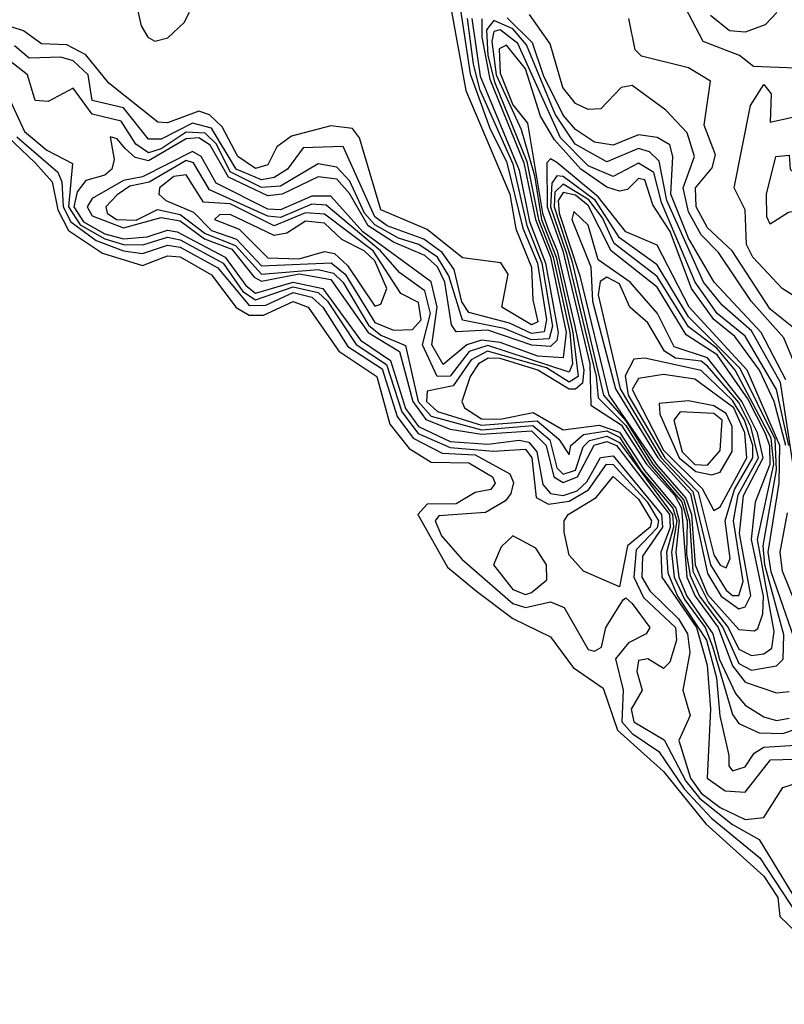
# Model space of a CAD drawing. Extents: x 2889633 to 3052318, y 540750 to 918690.
# Tile 533 of 656: x 2972860 to 2974077, y 834795 to 836363. Entities that reach past the tile are written whole.
import ezdxf

# ---------------------------------------------------------------- set-up
doc = ezdxf.new("R2010")
doc.units = 0

msp = doc.modelspace()

# ---------------------------------------------------------------- linework, layer by layer
at = {"layer": '0CON02XD'}
for points in [[(2973553.1, 836435), (2973577, 836277), (2973608.8, 836188.8), (2973635, 836137.1), (2973661.2, 836031.2), (2973684.2, 835975), (2973698.9, 835885), (2973695, 835865.7), (2973675, 835863.2), (2973639.5, 835879.5), (2973575, 835896.7), (2973563.9, 835913.9), (2973551.8, 835965), (2973532.3, 835992.3), (2973503.5, 836013.5), (2973445, 836034.7), (2973425, 836049.1), (2973375, 836161.2), (2973311.3, 836158.7), (2973286, 836125), (2973265, 836111.8), (2973245, 836108.2), (2973204.6, 836125), (2973165, 836190), (2973135, 836198.2), (2973085, 836172.7), (2973065, 836172.9), (2973025, 836222.5), (2972975, 836234.4), (2972968.5, 836275), (2972945, 836297.5), (2972925, 836303.3), (2972875, 836301.9), (2972851.5, 836321.5)], [(2973039.4, 836415), (2973053.3, 836353.3), (2973063.8, 836335), (2973075, 836328.8), (2973095.8, 836334.2), (2973121.7, 836358.3), (2973130, 836375)], [(2974184.4, 836405), (2974170, 836345), (2974131.1, 836298.9), (2974095, 836285.8), (2974028.3, 836288.3), (2974006, 836306), (2973948, 836328), (2973903.3, 836415)], [(2973545.6, 836385), (2973570.2, 836250.2), (2973640, 836085), (2973649.8, 836029.8), (2973675, 835968.8), (2973676.9, 835916.9), (2973685, 835882), (2973675, 835876.9)], [(2973572.4, 836365), (2973582, 836292), (2973592.1, 836252.1), (2973645, 836133.3), (2973667.6, 836035), (2973691.2, 835975), (2973708.4, 835875), (2973703.1, 835855), (2973675, 835853.1), (2973631.2, 835871.2), (2973564.7, 835884.7), (2973543.3, 835955), (2973525, 835984.6), (2973495.2, 836005.2), (2973463.1, 836015), (2973425, 836036.4), (2973408.9, 836055), (2973385.7, 836105.7), (2973365, 836128.1), (2973335, 836133.3), (2973275, 836097.9), (2973245, 836095.9), (2973195, 836120.9), (2973173.1, 836165), (2973155, 836182.4), (2973125, 836183.7), (2973085, 836157.3), (2973065, 836151.1), (2973044.7, 836164.7), (2973021.5, 836201.5), (2972975, 836212.7), (2972945, 836253.8), (2972905, 836232.5), (2972884.2, 836234.2), (2972872, 836275), (2972835, 836304.3)], [(2973579.8, 836365), (2973593.2, 836273.2), (2973655, 836123.6), (2973671.6, 836041.6), (2973697.2, 835975), (2973717, 835865), (2973715, 835852.2), (2973705, 835842.8), (2973675.3, 835844.7), (2973605, 835868.4), (2973555, 835865.7), (2973547.1, 835877.1), (2973537, 835945), (2973525, 835969.2), (2973505, 835987.6), (2973455, 836008.6), (2973414.9, 836034.9), (2973385, 836086.4), (2973365, 836108.8), (2973335, 836112.9), (2973277.5, 836085), (2973255, 836082.6), (2973192, 836112), (2973162.9, 836162.9), (2973145, 836174.7), (2973125, 836173.3), (2973065, 836138.2), (2973043.5, 836143.5), (2973027.9, 836157.9), (2973015, 836173.3), (2973003.8, 836176.2), (2973010.3, 836140.3), (2973006.4, 836125), (2972995, 836115.5), (2972965, 836106.7), (2972951.4, 836088.6), (2972946.1, 836065), (2972961.1, 836041.1), (2972995, 836021.7), (2973025, 836013.9), (2973062.8, 836017.2), (2973095, 836027.9), (2973110.6, 836025), (2973186.7, 835985), (2973219.6, 835939.6), (2973235, 835927.5), (2973295, 835945.2), (2973342.7, 835935), (2973402.5, 835852.5), (2973450.3, 835820.3), (2973474, 835744), (2973494.9, 835714.9), (2973545, 835691.4), (2973605, 835686.9), (2973655, 835693.6), (2973670.3, 835690.3), (2973683.5, 835675), (2973692.6, 835622.6), (2973705, 835608.2), (2973725, 835605.2), (2973747.4, 835612.6), (2973762.9, 835627.1), (2973784.4, 835665.6), (2973805, 835668.2), (2973881.6, 835575), (2973883.6, 835555), (2973851.3, 835508.7), (2973850.3, 835475), (2973863.3, 835453.3), (2973909, 835409), (2973923.2, 835385), (2973927.1, 835355), (2973915.8, 835295), (2973927.5, 835255), (2973909.5, 835215), (2973927.9, 835155), (2973945, 835131.1), (2973975, 835108.4), (2974015, 835089.5)], [(2973595.8, 836364.2), (2973595.9, 836335), (2973608.2, 836268.2), (2973662.6, 836135), (2973681, 836045), (2973704.9, 835984.9), (2973730, 835865), (2973725, 835824.4), (2973685, 835827), (2973625, 835848.9), (2973595, 835852.6), (2973571.8, 835845), (2973533.9, 835813.9), (2973516.2, 835845), (2973524.7, 835905), (2973515, 835945.6), (2973406.2, 836025), (2973355, 836082.1), (2973325, 836082), (2973275, 836060), (2973255, 836061.4), (2973172.5, 836102.5), (2973148.5, 836145), (2973135, 836153.2), (2973055, 836112.9), (2973025, 836106.8), (2972975, 836078.2), (2972967.1, 836065), (2972975, 836050.4), (2973025, 836031.4), (2973085, 836048.2), (2973115, 836042.9), (2973153.9, 836013.9), (2973197.6, 835997.6), (2973233.2, 835953.2), (2973245, 835946.8), (2973305, 835958.3), (2973355, 835949.4), (2973414.9, 835864.9), (2973464.4, 835834.4), (2973485.7, 835755), (2973506.5, 835726.5), (2973545, 835711), (2973595, 835702.7), (2973675, 835708.4), (2973698.3, 835685), (2973710.3, 835635), (2973725, 835625.9), (2973748.1, 835635), (2973774.8, 835685.2), (2973795, 835691.3), (2973810, 835685), (2973894.3, 835575), (2973895.7, 835554.3), (2973880.5, 835515), (2973882.5, 835475), (2973937.3, 835395), (2973954.7, 835335.3), (2973959.6, 835265), (2973954.5, 835155), (2973983.3, 835135), (2974015, 835132.9)], [(2974100.5, 835595), (2974071.4, 835785), (2974025, 835867.5), (2973978.2, 835908.2), (2973948.5, 835945), (2973890.4, 836075), (2973877.9, 836137.9), (2973862.5, 836152.5), (2973845, 836158.1), (2973795, 836136.7), (2973744.4, 836165), (2973712.5, 836212.5), (2973666.8, 836323.2), (2973645, 836348.2), (2973615, 836361.8), (2973603.3, 836346.7), (2973605, 836306.2), (2973615.8, 836264.2), (2973667.4, 836137.4), (2973685.8, 836045), (2973709.4, 835985), (2973735.6, 835865), (2973740.3, 835815), (2973735, 835801.5), (2973605, 835844.3), (2973575.6, 835834.4), (2973545, 835795.5), (2973524.7, 835794.7), (2973501.1, 835845), (2973514.1, 835895), (2973505, 835931.4), (2973465, 835960), (2973434.2, 835995), (2973347.6, 836067.6), (2973325, 836069.1), (2973275, 836048.2), (2973255, 836050), (2973161.9, 836091.9), (2973136.7, 836135), (2973125, 836138.5), (2973065.8, 836104.2), (2973035, 836097.8), (2973015, 836084.3), (2972996.7, 836065), (2972998.8, 836055), (2973014, 836045), (2973045, 836043.8), (2973079.2, 836060.8), (2973115, 836052.8), (2973155, 836022.4), (2973203.6, 836003.6), (2973245, 835957.8), (2973335, 835965.3), (2973359.4, 835959.4), (2973375, 835944.5), (2973415, 835876.7), (2973435, 835860.8), (2973474.1, 835844.1), (2973494.3, 835755), (2973515, 835731.7), (2973595, 835709.8), (2973676.8, 835716.8), (2973703.8, 835693.8), (2973715, 835649.2), (2973725, 835639.1), (2973745, 835645.6), (2973757.1, 835682.9), (2973767, 835693), (2973795, 835699.8), (2973815, 835689.6), (2973899.2, 835575), (2973901, 835555), (2973890, 835515), (2973892, 835482), (2973907.5, 835445), (2973953.7, 835375), (2973969.5, 835315), (2973974.6, 835254.6), (2973988.8, 835191.2), (2973988.8, 835175), (2973995, 835166.7)], [(2974079.7, 835789.7), (2974040.3, 835865), (2973965.5, 835945), (2973924.8, 836014.8), (2973896.5, 836085), (2973900, 836145), (2973895, 836163.8), (2973875, 836175.6), (2973845, 836179.5), (2973805, 836162.9), (2973775, 836168.1), (2973745, 836188.1), (2973725, 836210.9), (2973693.9, 836273.9), (2973676.2, 836326.2), (2973635.9, 836365.9)], [(2974099.9, 835799.9), (2974076.5, 835856.5), (2974024.6, 835915), (2973972.4, 835992.4), (2973945, 836020.5), (2973925, 836057.1), (2973916.2, 836095), (2973934.5, 836145), (2973922.7, 836182.7), (2973888.8, 836218.8), (2973835, 836258), (2973817.5, 836255), (2973785, 836220.8), (2973765, 836220), (2973745, 836229.4), (2973724.6, 836255), (2973704.6, 836324.6), (2973671.4, 836371.4)], [(2974092.2, 835872.2), (2974055, 835902), (2973994.4, 835995), (2973955, 836031.4), (2973937.1, 836065), (2973936, 836095), (2973962.7, 836127.3), (2973967.7, 836147.7), (2973950, 836195), (2973960, 836265), (2973925, 836286.2), (2973850, 836305), (2973840, 836315), (2973830, 836365)], [(2974015, 836342.9), (2973990, 836345), (2973959.8, 836369.8)], [(2974065.7, 836374.3), (2974046.7, 836355), (2974015, 836342.9)], [(2973675, 835876.9), (2973627.5, 835905), (2973637.5, 835957.5), (2973625.8, 835975.8), (2973565, 835983.8), (2973508.8, 836028.8), (2973435, 836060), (2973400.8, 836175), (2973389.7, 836189.7), (2973355, 836194.2), (2973292.7, 836177.3), (2973269.4, 836160.6), (2973255, 836132), (2973235, 836125.8), (2973207.1, 836145), (2973182.3, 836192.3), (2973161.7, 836211.7), (2973145, 836217.5), (2973095, 836198.6), (2973079.7, 836199.7), (2973001.7, 836261.7), (2972965, 836307.1), (2972935, 836323.1), (2972894.5, 836324.5), (2972865.5, 836345.5), (2972827.3, 836357.3)], [(2974084.6, 835685), (2974065, 835774.3), (2974015, 835858.9), (2973970.4, 835895), (2973935.3, 835945), (2973881.9, 836071.9), (2973869.6, 836119.6), (2973845, 836134.5), (2973805, 836113.3), (2973765, 836130), (2973720.8, 836175), (2973653.1, 836325), (2973625, 836346.8), (2973615, 836344.2), (2973611.5, 836328.5), (2973618.6, 836275), (2973658.1, 836188.1), (2973679.5, 836115), (2973690.5, 836045), (2973714, 835985), (2973740.8, 835865), (2973748.9, 835795), (2973735, 835786), (2973698.5, 835808.5), (2973604.8, 835835.2), (2973578.8, 835821.2), (2973550.2, 835779.8), (2973508.6, 835771.4), (2973507.5, 835755), (2973525, 835738.9), (2973595, 835717.5), (2973684, 835724), (2973718.1, 835695), (2973735, 835670), (2973737.5, 835685), (2973757.5, 835702.5), (2973795, 835708), (2973815, 835698), (2973849, 835645), (2973900, 835585), (2973906, 835565), (2973897.9, 835515), (2973902, 835475), (2973918.9, 835438.9), (2973951.4, 835395), (2973962.8, 835365), (2973995, 835256.7), (2974005, 835242), (2974037.1, 835227.1), (2974075, 835226.5)], [(2974079.8, 835685), (2974061.4, 835755), (2974038.1, 835805), (2973998.7, 835858.7), (2973965, 835885.4), (2973929.4, 835935), (2973895.8, 836025.8), (2973867.9, 836067.9), (2973855, 836108), (2973845, 836110), (2973827.5, 836092.5), (2973815, 836090), (2973795, 836096.2), (2973753.3, 836125), (2973711.6, 836171.6), (2973689.2, 836209.2), (2973665, 836284.5), (2973635, 836322.5), (2973623.4, 836316.6), (2973625, 836278), (2973645, 836227.3), (2973668.2, 836198.2), (2973692.4, 836055), (2973702, 836028), (2973715.8, 835995), (2973743.9, 835875), (2973758, 835805), (2973755.8, 835784.2), (2973745, 835774.7), (2973735, 835774.7), (2973685, 835804.7), (2973625, 835823.6), (2973605.9, 835824.1), (2973590.5, 835815), (2973576.9, 835795), (2973564, 835755), (2973568.1, 835745), (2973595, 835727.2), (2973625, 835726.7), (2973677.6, 835737.6), (2973725, 835709.6), (2973782.6, 835717.4), (2973815, 835705.9), (2973854.6, 835645), (2973904.9, 835585), (2973910.2, 835565), (2973904.8, 835515), (2973909.3, 835475), (2973922.1, 835445), (2973963.4, 835385), (2973974.1, 835344.1), (2973999.7, 835289.7), (2974015, 835271.4), (2974045, 835252.9), (2974065, 835246.9)], [(2974125, 835902.5), (2974073.8, 835935), (2974027.5, 835985), (2974017.1, 836005), (2974015, 836060), (2973997.5, 836095), (2974023.6, 836226.4), (2974045, 836260), (2974056.7, 836245), (2974055, 836200), (2974095, 836208.8)], [(2972844.4, 836234.4), (2972867.5, 836185), (2972902.9, 836155), (2972944, 836134), (2972937.4, 836065), (2972956.1, 836036.1), (2972995, 836013.9), (2973025, 836005.2), (2973055.8, 836004.2), (2973095, 836016.5), (2973115, 836012.5), (2973183.8, 835975), (2973215, 835930), (2973235, 835916.8), (2973295, 835937.5), (2973335, 835928.6), (2973350, 835915), (2973395.5, 835845.5), (2973444.1, 835814.1), (2973468.3, 835738.3), (2973494.1, 835704.1), (2973545, 835681.7), (2973614.1, 835675.9), (2973665, 835679.1), (2973675.3, 835665), (2973682.1, 835602.1), (2973701.7, 835591.7), (2973735, 835596.4), (2973765.8, 835614.2), (2973794.4, 835655), (2973805, 835654.6), (2973858.9, 835595), (2973876.8, 835565), (2973875, 835553.9), (2973841.4, 835518.6), (2973837.8, 835475), (2973852.9, 835442.9), (2973904.3, 835395), (2973905.6, 835375), (2973895, 835340), (2973885, 835330), (2973860, 835345), (2973845, 835342.5), (2973842.5, 835325), (2973851.2, 835295), (2973833.3, 835265), (2973837.5, 835245), (2973886.2, 835216.2), (2973920.4, 835150.4), (2973942.7, 835122.7), (2973995, 835081.2), (2974037.4, 835057.4), (2974120.5, 834920.5)], [(2972805, 836210), (2972885, 836134.4), (2972911.2, 836105), (2972920.4, 836060.4), (2972937.4, 836027.4), (2972991.4, 835991.4), (2973055, 835971.4), (2973095, 835986.7), (2973115, 835985.4), (2973165, 835956.7), (2973204.5, 835904.5), (2973225, 835892.2), (2973247.7, 835892.3), (2973295, 835914.4), (2973319.2, 835905), (2973368.1, 835835), (2973428.5, 835795), (2973449.1, 835719.1), (2973480.2, 835680.2), (2973515, 835658.6), (2973575, 835657.3), (2973612.5, 835635), (2973617.1, 835625), (2973610, 835615), (2973585, 835610), (2973555, 835591.8), (2973508.6, 835591.4), (2973494, 835575), (2973540.9, 835490.9), (2973587, 835453), (2973645, 835409.4), (2973705, 835380), (2973741.1, 835331.1), (2973788.7, 835298.7), (2973811.8, 835231.8), (2973885, 835165.6), (2973952.4, 835082.4), (2974045, 834998.9), (2974067.3, 834965), (2974070, 834935), (2974215.9, 834795)], [(2974185, 836034), (2974157.5, 836035), (2974115, 836062), (2974084.3, 836055.7), (2974055, 836037.5), (2974049.3, 836049.3), (2974049.2, 836085), (2974063.8, 836145), (2974085, 836147.5), (2974086.7, 836125), (2974106.1, 836106.1), (2974125, 836103.8), (2974145, 836113.8), (2974158.8, 836145), (2974138, 836195), (2974143.4, 836206.6), (2974165, 836214), (2974175, 836213.3), (2974181.2, 836205), (2974206.7, 836145), (2974198.9, 836105), (2974200, 836055), (2974195, 836040), (2974185, 836034)], [(2972855, 836176.5), (2972920.2, 836120.2), (2972926.9, 836105), (2972929, 836065), (2972941, 836041), (2972981.5, 836011.5), (2973025, 835994.7), (2973055, 835990.8), (2973095, 836003.9), (2973115, 836000.7), (2973175, 835967.7), (2973225, 835907.8), (2973251.7, 835908.3), (2973295, 835928.3), (2973325, 835921.2), (2973342.7, 835905), (2973382.4, 835842.4), (2973436.9, 835806.9), (2973461, 835731), (2973486.5, 835696.5), (2973532.5, 835672.5), (2973585, 835670), (2973640, 835640), (2973646.2, 835626.2), (2973641.7, 835608.3), (2973633.1, 835596.9), (2973601.7, 835578.3), (2973527.2, 835572.8), (2973521.1, 835565), (2973531.3, 835541.3), (2973563.8, 835503.8), (2973645, 835433.1), (2973665, 835426.7), (2973705, 835435.8), (2973726.8, 835426.8), (2973765, 835360), (2973775, 835357.5), (2973786.2, 835363.8), (2973793.3, 835395), (2973820.7, 835439.3), (2973825, 835442.5), (2973835, 835433.3), (2973863.3, 835395), (2973857.5, 835385), (2973829.2, 835370.8), (2973808.8, 835345), (2973820.6, 835295), (2973818.5, 835245), (2973835, 835226.2), (2973877.7, 835197.7), (2973917.9, 835137.9), (2973961.6, 835091.6), (2974038.3, 835028.3), (2974109.8, 834919.8)], [(2974108.1, 835335), (2974056.5, 835483.5), (2974051.6, 835515), (2974069, 835625), (2974070, 835685), (2974018.1, 835805), (2973925.9, 835905), (2973875, 836004), (2973825, 836025.4), (2973781.1, 836081.1), (2973715, 836135.4), (2973705, 836141.4), (2973699.4, 836135), (2973699.9, 836065), (2973724.9, 835994.9), (2973767.7, 835815), (2973769.3, 835749.3), (2973817.7, 835717.7), (2973857.9, 835655), (2973903.2, 835605), (2973913.8, 835585), (2973922.3, 835475), (2973935.5, 835445), (2973972.1, 835395), (2973995, 835333.8), (2974015, 835308.2), (2974065, 835291.1)], [(2973455, 835868.5), (2973485, 835869.4), (2973498.8, 835885), (2973495, 835912.5), (2973466.9, 835926.9), (2973422.8, 835995), (2973345, 836053.3), (2973315, 836055.3), (2973265, 836034.6), (2973195, 836069.7), (2973152.6, 836072.6), (2973125, 836115.8), (2973105, 836113.1), (2973082.5, 836095), (2973081.2, 836085), (2973092.5, 836075), (2973136.5, 836056.5), (2973165, 836027.3), (2973205, 836013.6), (2973245, 835971.1), (2973355.8, 835975.8), (2973377.8, 835957.8), (2973425, 835880.8), (2973455, 835868.5)], [(2974025, 835326.9), (2974065, 835334), (2974075.6, 835344.4), (2974076.8, 835383.2), (2974046.3, 835495), (2974043.5, 835525), (2974065, 835646.2), (2974062.6, 835695), (2974007.3, 835807.3), (2973925, 835890), (2973875, 835972.5), (2973815, 836015.5), (2973776.7, 836075), (2973725, 836113.4), (2973715, 836114.5), (2973707.4, 836102.6), (2973704.9, 836065), (2973730.7, 835990.7), (2973777.6, 835795), (2973780.8, 835760.8), (2973825, 835716.7), (2973863.9, 835653.9), (2973914.2, 835595), (2973922.5, 835565), (2973921.6, 835511.6), (2973927.7, 835477.7), (2973942.2, 835445), (2973979.4, 835395), (2974005, 835337.5), (2974025, 835326.9)], [(2974025, 835350.6), (2974045, 835353.3), (2974057.7, 835362.3), (2974061.3, 835388.7), (2974034.8, 835535), (2974060.5, 835655), (2974056.5, 835696.5), (2973999.2, 835805), (2973970.1, 835840.1), (2973925, 835873.8), (2973875, 835953.8), (2973806.6, 836006.6), (2973787.6, 836047.6), (2973766, 836076), (2973725, 836100.9), (2973711.9, 836088.1), (2973710.7, 836065), (2973738.9, 835978.9), (2973789.3, 835765), (2973825, 835724.4), (2973868.2, 835655), (2973917.6, 835597.6), (2973926.6, 835565), (2973931.7, 835485), (2973956.5, 835435), (2973988.1, 835395), (2974005, 835360.8), (2974025, 835350.6)], [(2974030, 835390), (2974035, 835393.3), (2974043.3, 835416.7), (2974044.3, 835445), (2974025.2, 835535), (2974031.6, 835595), (2974055.1, 835655), (2974054.6, 835684.6), (2974047, 835705), (2974019.2, 835759.2), (2973970.7, 835829.3), (2973921.2, 835861.2), (2973875, 835937.1), (2973801.8, 835995), (2973765, 836067.2), (2973745, 836083.8), (2973725, 836088), (2973717.4, 836075), (2973718.8, 836055), (2973751.7, 835955), (2973798, 835765), (2973873.3, 835655), (2973920.8, 835600.8), (2973929.4, 835575), (2973935.5, 835495), (2973955, 835447.8), (2974005, 835391.9), (2974030, 835390)], [(2973425, 835906.7), (2973435, 835910), (2973444.4, 835935), (2973425, 835979.1), (2973408.2, 835995), (2973372.8, 836012.8), (2973345, 836039.2), (2973315, 836042.3), (2973285, 836023.1), (2973265, 836019.1), (2973195, 836052.5), (2973177.7, 836052.3), (2973170, 836045), (2973209.3, 836029.3), (2973255, 835983.6), (2973305, 835982.4), (2973345, 835993.8), (2973360.9, 835990.9), (2973381.7, 835971.7), (2973425, 835906.7)], [(2974005, 835424.6), (2974015, 835427.8), (2974024.1, 835445.9), (2974006.2, 835545), (2974012.5, 835605), (2974043.7, 835665), (2974034.5, 835705), (2974010, 835755), (2973955, 835824.7), (2973902.2, 835842.2), (2973875.4, 835895), (2973832.1, 835945), (2973780.8, 835980.8), (2973765, 836035.7), (2973742.3, 836057.7), (2973739.1, 836045), (2973769.2, 835969.2), (2973772, 835915), (2973808.8, 835775), (2973875.9, 835665), (2973927.9, 835607.9), (2973955, 835481.1), (2973976.8, 835445), (2974005, 835424.6)], [(2973995, 835445.8), (2974005, 835446), (2974011.7, 835468.3), (2973996.4, 835565), (2974003.9, 835606.1), (2974036.3, 835665), (2974024.2, 835715), (2974005, 835753.3), (2973955, 835811.2), (2973945, 835819.1), (2973904.2, 835824.2), (2973886.7, 835835), (2973860.2, 835880.2), (2973831.4, 835905), (2973815, 835942.5), (2973795, 835953.1), (2973784.1, 835945.9), (2973780.7, 835925), (2973816, 835775), (2973881.3, 835665), (2973931.9, 835611.9), (2973959.7, 835495), (2973985, 835454.4), (2973995, 835445.8)], [(2973985, 835490), (2973991.1, 835505), (2973983.3, 835565), (2973998.1, 835615), (2974027.5, 835665), (2974027.1, 835685), (2974013.8, 835725), (2973995, 835756.5), (2973945, 835804.5), (2973855, 835823.8), (2973837.5, 835822.5), (2973824.2, 835795.8), (2973828.7, 835765), (2973887, 835665), (2973940.4, 835610.4), (2973965, 835510.8), (2973975, 835494.4), (2973985, 835490)], [(2973965, 835581.4), (2973975, 835587.1), (2974017.8, 835665), (2974014.4, 835705), (2973997, 835745), (2973935, 835790.5), (2973885, 835798.2), (2973845, 835791.5), (2973835, 835774.2), (2973885, 835677.2), (2973946.6, 835616.6), (2973965, 835581.4)], [(2973961.8, 835638.2), (2973975, 835642.5), (2973994.6, 835675.4), (2973994.1, 835715), (2973985, 835735.9), (2973965, 835747.8), (2973925, 835756.2), (2973878, 835752), (2973878.9, 835735), (2973910, 835665), (2973936.6, 835643.4), (2973961.8, 835638.2)], [(2973955, 835653.8), (2973975, 835676.7), (2973978.5, 835725), (2973965, 835735.9), (2973911.6, 835738.4), (2973901.5, 835725), (2973914.7, 835675), (2973935, 835654.7), (2973955, 835653.8)], [(2973815, 835460), (2973757.5, 835485), (2973735, 835510), (2973727, 835547), (2973726.7, 835565), (2973733.3, 835575), (2973777.9, 835602.1), (2973805, 835635.6), (2973845, 835599.2), (2973865.9, 835565), (2973863.5, 835555), (2973827.5, 835525), (2973815, 835460)], [(2974105, 835410), (2974074.7, 835485), (2974070.9, 835515), (2974082.6, 835577.4)], [(2973665, 835447.8), (2973675, 835450.6), (2973699.1, 835470.9), (2973698.6, 835495), (2973681.5, 835521.5), (2973645, 835541.2), (2973626.4, 835523.6), (2973614.3, 835495), (2973645, 835455.6), (2973665, 835447.8)], [(2974065, 835291.1), (2974085, 835293.3)], [(2974065, 835246.9), (2974085, 835250.6)], [(2974075, 835226.5), (2974095, 835233.3)], [(2973995, 835166.7), (2974015, 835173.3), (2974029.2, 835195), (2974045, 835204.4), (2974095, 835207.5)], [(2974015, 835132.9), (2974055.6, 835184.4), (2974115, 835186)], [(2974015, 835089.5), (2974045, 835092.5), (2974075, 835140), (2974146.7, 835163.3)]]:
    msp.add_lwpolyline(points, dxfattribs=at)

doc.saveas('drawing.dxf')
